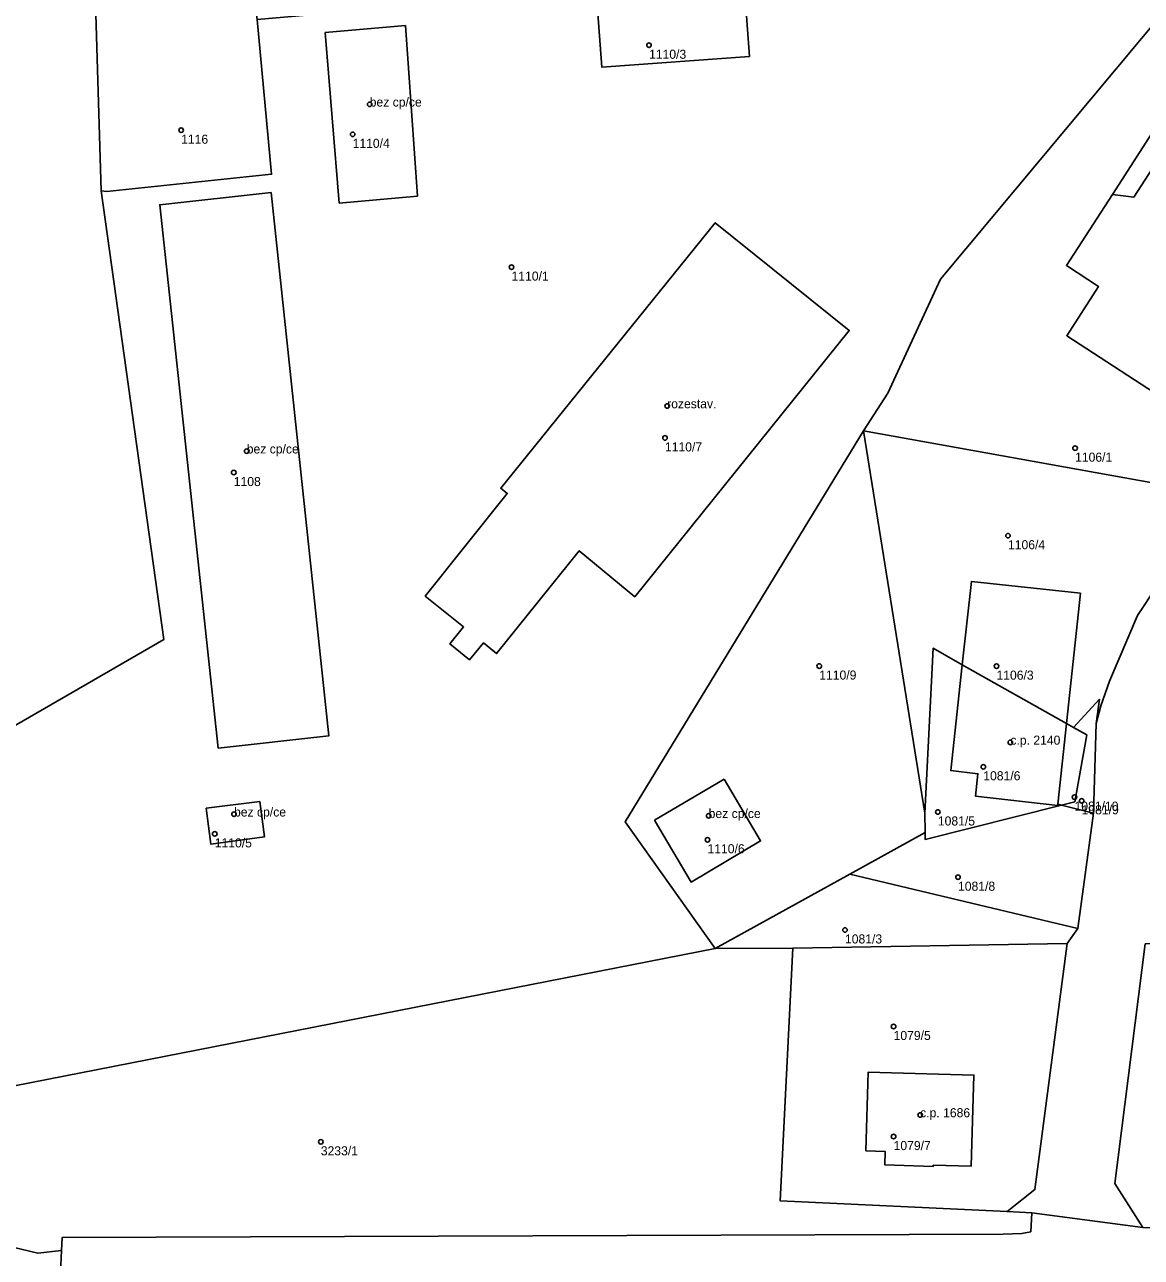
# Model space of a CAD drawing. Extents: x -878211 to -870363, y -1058464 to -1052522.
# Drawn here: x -875263.2 to -875140.3, y -1056535.5 to -1056399.9 of the extents above; entities that cross this region are included whole.
import ezdxf

# ---------------------------------------------------------------- set-up
doc = ezdxf.new("R2010")
doc.units = 0
for name, color, linetype in [('Definiční body', 7, 'Continuous'), ('Polygon budovy', 7, 'Continuous'), ('Polygon parcely', 7, 'Continuous')]:
    doc.layers.add(name, color=color, linetype=linetype)

msp = doc.modelspace()

# ---------------------------------------------------------------- linework, layer by layer
at = {"layer": 'Definiční body'}
for centre in [(-875194.45, -1056402.13994), (-875225.19, -1056408.63994), (-875245.94, -1056411.48994), (-875227.07, -1056411.93994), (-875209.58, -1056426.54994), (-875192.46, -1056441.82994), (-875192.7, -1056445.33994), (-875238.72, -1056446.79994), (-875147.57, -1056446.46994), (-875240.15, -1056449.14994), (-875154.95, -1056456.09994), (-875175.72, -1056470.43994), (-875156.22, -1056470.44994), (-875154.69, -1056478.83994), (-875157.67, -1056481.51994), (-875147.63, -1056484.85994), (-875146.85, -1056485.25994), (-875240.12, -1056486.73994), (-875187.89, -1056486.90994), (-875162.67, -1056486.48994), (-875242.24, -1056488.89994), (-875188.02, -1056489.54994), (-875160.45, -1056493.66994), (-875172.89, -1056499.46994), (-875167.54, -1056510.08994), (-875164.62, -1056519.82994), (-875167.54, -1056522.19994), (-875230.57, -1056522.77994)]:
    msp.add_circle(centre, 0.25, dxfattribs=at)
at = {"layer": 'Polygon budovy'}
for points in [[(-875183.93, -1056395.9), (-875200.2, -1056397.17), (-875199.65, -1056404.55), (-875183.4, -1056403.37)], [(-875228.54, -1056419.5), (-875219.94, -1056418.73), (-875221.26, -1056399.98), (-875230.08, -1056400.75)], [(-875148.53, -1056426.37), (-875145, -1056428.68), (-875148.49, -1056434.1), (-875136.62, -1056441.81), (-875132.83, -1056435.97), (-875133.94, -1056435.26), (-875126.55, -1056423.82), (-875125.44, -1056424.53), (-875117.47, -1056412.24), (-875124.37, -1056407.82), (-875125.1, -1056408.95), (-875133.71, -1056403.42), (-875138.74, -1056411.26), (-875137.49, -1056413.25), (-875141.12, -1056418.85), (-875143.46, -1056418.57)], [(-875236.05, -1056418.35), (-875248.29, -1056419.68), (-875241.85, -1056479.47), (-875229.67, -1056478.1)], [(-875210.77, -1056450.87), (-875210.05, -1056451.45), (-875219.08, -1056462.74), (-875214.86, -1056466.14), (-875216.36, -1056468), (-875214.22, -1056469.74), (-875212.68, -1056467.9), (-875211.22, -1056469.07), (-875202.13, -1056457.75), (-875196.03, -1056462.82), (-875172.42, -1056433.51), (-875187.17, -1056421.67)], [(-875149.47, -1056485.64), (-875148.52, -1056476.76), (-875146.99, -1056462.43), (-875158.97, -1056461.12), (-875159.98, -1056470.3), (-875161.25, -1056481.94), (-875158.26, -1056482.28), (-875158.52, -1056484.77), (-875149.48, -1056485.77)], [(-875186.19, -1056482.88), (-875193.85, -1056487.4), (-875189.83, -1056494.2), (-875182.17, -1056489.67)], [(-875237.29, -1056485.34), (-875243.18, -1056486.09), (-875242.69, -1056490.03), (-875236.76, -1056489.21)], [(-875170.59, -1056523.77), (-875168.47, -1056523.83), (-875168.52, -1056525.3), (-875163.18, -1056525.49), (-875163.17, -1056525.34), (-875159.01, -1056525.47), (-875158.7, -1056515.43), (-875170.32, -1056515.1)]]:
    msp.add_lwpolyline(points, close=True, dxfattribs=at)
at = {"layer": 'Polygon parcely'}
for points in [[(-875200.57, -1056396.01), (-875217.64, -1056397.55), (-875227.04, -1056398.38), (-875237.58, -1056399.31), (-875235.99, -1056416.34), (-875254.11, -1056418.23), (-875254.73, -1056418.15), (-875247.86, -1056467.52), (-875278.14, -1056485.01), (-875275.46, -1056496.62), (-875270.88, -1056517.13), (-875266.18, -1056516.99), (-875187.17, -1056501.5), (-875197.07, -1056487.59), (-875170.85, -1056444.56), (-875168.16, -1056440.42), (-875162.37, -1056427.89), (-875132.07, -1056391.57), (-875148.79, -1056381.04), (-875152.82, -1056377.86), (-875169.32, -1056371.19), (-875186.95, -1056368.75), (-875185.58, -1056394.58)], [(-875297.94, -1056375.24), (-875296.47, -1056396.84), (-875295.85, -1056405.83), (-875294.84, -1056413.39), (-875292.37, -1056431.96), (-875291.77, -1056434.18), (-875286.31, -1056454.45), (-875279.8, -1056478.61), (-875278.14, -1056485.01), (-875247.86, -1056467.52), (-875254.73, -1056418.15), (-875255.37, -1056397.51), (-875264.75, -1056397.58), (-875264.81, -1056401.05), (-875273.11, -1056403.73), (-875273.73, -1056394.11), (-875281.75, -1056394.73), (-875282.44, -1056384.73), (-875274.36, -1056384.05), (-875273.77, -1056382.32), (-875274.48, -1056373.73), (-875274.52, -1056372.72)], [(-875129.04, -1056388.07), (-875132.07, -1056391.57), (-875162.37, -1056427.89), (-875168.16, -1056440.42), (-875170.85, -1056444.56), (-875135.15, -1056450.99), (-875133.69, -1056451.25), (-875120.69, -1056432.42), (-875116.47, -1056426.87), (-875108.15, -1056409.44), (-875104.53, -1056401.78), (-875104.23, -1056399.79)], [(-875255.37, -1056397.51), (-875254.73, -1056418.15), (-875254.11, -1056418.23), (-875235.99, -1056416.34), (-875237.58, -1056399.31), (-875238.21, -1056394.43), (-875247.88, -1056395.25), (-875255.43, -1056395.53)], [(-875183.93, -1056395.9), (-875200.2, -1056397.17), (-875199.65, -1056404.55), (-875183.4, -1056403.37)], [(-875183.93, -1056395.9), (-875183.4, -1056403.37), (-875199.65, -1056404.55), (-875200.2, -1056397.17)], [(-875219.94, -1056418.73), (-875228.54, -1056419.5), (-875230.08, -1056400.75), (-875221.26, -1056399.98)], [(-875219.94, -1056418.73), (-875221.26, -1056399.98), (-875230.08, -1056400.75), (-875228.54, -1056419.5)], [(-875138.74, -1056411.26), (-875143.46, -1056418.57), (-875148.53, -1056426.37), (-875145, -1056428.68), (-875148.49, -1056434.1), (-875136.62, -1056441.81), (-875132.83, -1056435.97), (-875133.94, -1056435.26), (-875126.55, -1056423.82), (-875125.44, -1056424.53), (-875117.47, -1056412.24), (-875124.37, -1056407.82), (-875125.1, -1056408.95), (-875133.71, -1056403.42)], [(-875138.74, -1056411.26), (-875133.71, -1056403.42), (-875125.1, -1056408.95), (-875124.37, -1056407.82), (-875117.47, -1056412.24), (-875125.44, -1056424.53), (-875126.55, -1056423.82), (-875133.94, -1056435.26), (-875132.83, -1056435.97), (-875136.62, -1056441.81), (-875148.49, -1056434.1), (-875145, -1056428.68), (-875148.53, -1056426.37), (-875143.46, -1056418.57)], [(-875241.85, -1056479.47), (-875229.67, -1056478.1), (-875236.05, -1056418.35), (-875248.29, -1056419.68)], [(-875241.85, -1056479.47), (-875248.29, -1056419.68), (-875236.05, -1056418.35), (-875229.67, -1056478.1)], [(-875172.42, -1056433.51), (-875187.17, -1056421.67), (-875210.77, -1056450.87), (-875210.05, -1056451.45), (-875219.08, -1056462.74), (-875214.86, -1056466.14), (-875216.36, -1056468), (-875214.22, -1056469.74), (-875212.68, -1056467.9), (-875211.22, -1056469.07), (-875202.13, -1056457.75), (-875196.03, -1056462.82)], [(-875172.42, -1056433.51), (-875196.03, -1056462.82), (-875202.13, -1056457.75), (-875211.22, -1056469.07), (-875212.68, -1056467.9), (-875214.22, -1056469.74), (-875216.36, -1056468), (-875214.86, -1056466.14), (-875219.08, -1056462.74), (-875210.05, -1056451.45), (-875210.77, -1056450.87), (-875187.17, -1056421.67)], [(-875164.05, -1056488.76), (-875164.1, -1056486.64), (-875170.85, -1056444.56), (-875197.07, -1056487.59), (-875187.17, -1056501.5), (-875172.36, -1056493.34)], [(-875170.85, -1056444.56), (-875164.1, -1056486.64), (-875163.2, -1056468.48), (-875159.98, -1056470.3), (-875158.97, -1056461.12), (-875146.99, -1056462.43), (-875148.52, -1056476.76), (-875147.76, -1056477.19), (-875144.9, -1056474.09), (-875145.24, -1056476.77), (-875144.72, -1056474.82), (-875143.78, -1056472.1), (-875140.71, -1056464.89), (-875134.44, -1056455.41), (-875133.69, -1056451.25), (-875135.15, -1056450.99)], [(-875148.52, -1056476.76), (-875146.99, -1056462.43), (-875158.97, -1056461.12), (-875159.98, -1056470.3)], [(-875164.1, -1056486.64), (-875164.05, -1056488.76), (-875164.08, -1056489.51), (-875149.07, -1056485.74), (-875149.47, -1056485.64), (-875149.48, -1056485.77), (-875158.52, -1056484.77), (-875158.26, -1056482.28), (-875161.25, -1056481.94), (-875159.98, -1056470.3), (-875163.2, -1056468.48)], [(-875148.52, -1056476.76), (-875159.98, -1056470.3), (-875161.25, -1056481.94), (-875158.26, -1056482.28), (-875158.52, -1056484.77), (-875149.48, -1056485.77), (-875149.47, -1056485.64)], [(-875144.9, -1056474.09), (-875147.76, -1056477.19), (-875146.29, -1056478.02), (-875147.59, -1056485.37), (-875149.07, -1056485.74), (-875145.56, -1056486.62), (-875145.24, -1056476.77)], [(-875147.76, -1056477.19), (-875148.52, -1056476.76), (-875149.47, -1056485.64), (-875149.07, -1056485.74), (-875147.59, -1056485.37), (-875146.29, -1056478.02)], [(-875186.19, -1056482.88), (-875193.85, -1056487.4), (-875189.83, -1056494.2), (-875182.17, -1056489.67)], [(-875186.19, -1056482.88), (-875182.17, -1056489.67), (-875189.83, -1056494.2), (-875193.85, -1056487.4)], [(-875237.29, -1056485.34), (-875243.18, -1056486.09), (-875242.69, -1056490.03), (-875236.76, -1056489.21)], [(-875237.29, -1056485.34), (-875236.76, -1056489.21), (-875242.69, -1056490.03), (-875243.18, -1056486.09)], [(-875164.05, -1056488.76), (-875172.36, -1056493.34), (-875147.28, -1056499.31), (-875145.56, -1056486.62), (-875149.07, -1056485.74), (-875164.08, -1056489.51)], [(-875187.17, -1056501.5), (-875178.61, -1056501.49), (-875148.45, -1056500.97), (-875147.28, -1056499.31), (-875172.36, -1056493.34)], [(-875259.1, -1056534.73), (-875259.02, -1056533.3), (-875155.48, -1056532.95), (-875153.43, -1056532.87), (-875152.44, -1056532.68), (-875152.33, -1056530.58), (-875155.05, -1056530.45), (-875180.03, -1056529.27), (-875178.61, -1056501.49), (-875187.17, -1056501.5), (-875266.18, -1056516.99), (-875270.88, -1056517.13), (-875266.97, -1056533.79), (-875261.72, -1056535.04)], [(-875155.05, -1056530.45), (-875151.99, -1056528.03), (-875148.45, -1056500.97), (-875178.61, -1056501.49), (-875180.03, -1056529.27)], [(-875139.84, -1056500.98), (-875143.21, -1056527.35), (-875140.1, -1056532.21), (-875118.8, -1056532.29), (-875118.14, -1056517.12), (-875117.42, -1056500.79)], [(-875163.17, -1056525.34), (-875163.18, -1056525.49), (-875168.52, -1056525.3), (-875168.47, -1056523.83), (-875170.59, -1056523.77), (-875170.32, -1056515.1), (-875158.7, -1056515.43), (-875159.01, -1056525.47)], [(-875163.17, -1056525.34), (-875159.01, -1056525.47), (-875158.7, -1056515.43), (-875170.32, -1056515.1), (-875170.59, -1056523.77), (-875168.47, -1056523.83), (-875168.52, -1056525.3), (-875163.18, -1056525.49)], [(-875259.22, -1056537.17), (-875259.1, -1056534.73), (-875261.72, -1056535.04), (-875266.97, -1056533.79), (-875267.96, -1056540.29), (-875281.72, -1056541.28), (-875296.54, -1056543.51), (-875313.42, -1056546.47), (-875315.41, -1056546.95), (-875303.53, -1056568.52), (-875300.73, -1056568.5), (-875300.61, -1056561.1), (-875300.43, -1056549.82), (-875291.04, -1056550.02), (-875290.97, -1056547.29), (-875290.97, -1056544.03), (-875271.64, -1056543.49), (-875236.37, -1056544.34), (-875236.32, -1056541.49), (-875236.79, -1056539.65), (-875237.65, -1056538.66)]]:
    msp.add_lwpolyline(points, close=True, dxfattribs=at)
for points in [[(-875134.44, -1056455.41), (-875140.71, -1056464.89), (-875143.78, -1056472.1), (-875144.72, -1056474.82), (-875145.24, -1056476.77), (-875145.56, -1056486.62), (-875147.28, -1056499.31), (-875148.45, -1056500.97), (-875151.99, -1056528.03), (-875155.05, -1056530.45), (-875152.33, -1056530.58), (-875140.1, -1056532.21), (-875143.21, -1056527.35), (-875139.84, -1056500.98)], [(-875140.1, -1056532.21), (-875152.33, -1056530.58), (-875152.44, -1056532.68), (-875153.43, -1056532.87), (-875155.48, -1056532.95), (-875259.02, -1056533.3), (-875259.1, -1056534.73), (-875259.22, -1056537.17), (-875237.65, -1056538.66), (-875221.97, -1056538.9), (-875180.65, -1056538.78), (-875165.42, -1056538.58), (-875111.86, -1056538.46)]]:
    msp.add_lwpolyline(points, dxfattribs=at)

# ---------------------------------------------------------------- texts
at = {"layer": 'Definiční body'}
for s, p in [('1110/3', (-875194.45, -1056403.629)), ('bez cp/ce', (-875225.19, -1056408.889)), ('1116', (-875245.94, -1056412.979)), ('1110/4', (-875227.07, -1056413.429)), ('1110/1', (-875209.58, -1056428.039)), ('rozestav.', (-875192.46, -1056442.08)), ('bez cp/ce', (-875238.72, -1056447.05)), ('1110/7', (-875192.7, -1056446.829)), ('1106/1', (-875147.57, -1056447.959)), ('1108', (-875240.15, -1056450.639)), ('1106/4', (-875154.95, -1056457.589)), ('1110/9', (-875175.72, -1056471.929)), ('1106/3', (-875156.22, -1056471.939)), ('c.p. 2140', (-875154.69, -1056479.09)), ('1081/6', (-875157.67, -1056483.009)), ('1081/10', (-875147.63, -1056486.349)), ('bez cp/ce', (-875240.12, -1056486.99)), ('bez cp/ce', (-875187.89, -1056487.159)), ('1081/9', (-875146.85, -1056486.749)), ('1081/5', (-875162.67, -1056487.979)), ('1110/5', (-875242.24, -1056490.389)), ('1110/6', (-875188.02, -1056491.039)), ('1081/8', (-875160.45, -1056495.159)), ('1081/3', (-875172.89, -1056500.959)), ('1079/5', (-875167.54, -1056511.579)), ('c.p. 1686', (-875164.62, -1056520.08)), ('3233/1', (-875230.57, -1056524.269)), ('1079/7', (-875167.54, -1056523.689))]:
    msp.add_text(s, height=0.999996, dxfattribs=at).set_placement(p)

doc.saveas('drawing.dxf')
